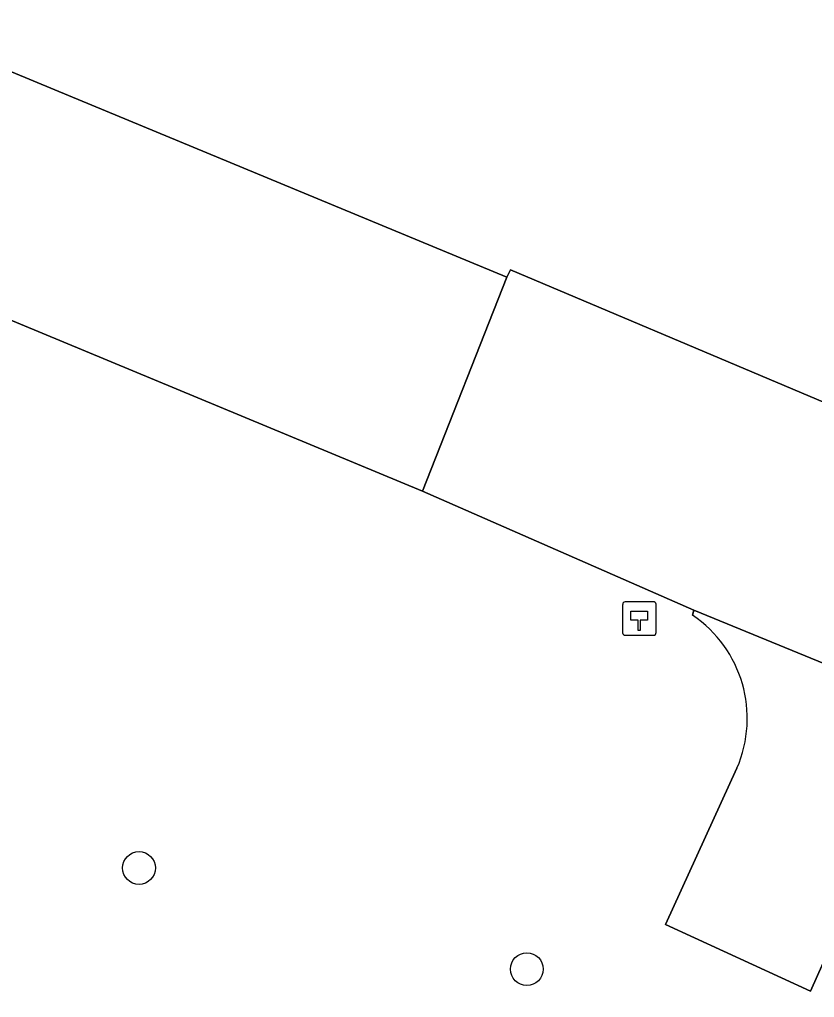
# Model space of a CAD drawing. Extents: x 156412 to 157779, y 382335 to 383768.
# Drawn here: x 157600.07 to 157623.84, y 382517 to 382546.22 of the extents above; entities that cross this region are included whole.
import ezdxf

# ---------------------------------------------------------------- set-up
doc = ezdxf.new("R2010")
doc.units = 0
for name, color, linetype in [('IMGEO_Boom', 7, 'Continuous'), ('IMGEO_Groenvoorziening', 7, 'Continuous'), ('IMGEO_Hectometerpaal', 7, 'Continuous'), ('IMGEO_Rijbaan_lokaal_gesloten', 7, 'Continuous'), ('IMGEO_Rijbaan_lokaal_open', 7, 'Continuous')]:
    doc.layers.add(name, color=color, linetype=linetype)

msp = doc.modelspace()

# ---------------------------------------------------------------- linework, layer by layer
at = {"layer": 'IMGEO_Boom'}
for centre in [(157603.641, 382520.87), (157615.237, 382517.847)]:
    msp.add_circle(centre, 0.489, dxfattribs=at)
at = {"layer": 'IMGEO_Groenvoorziening'}
for points in [[(157596.053, 382546.222), (157601.119, 382544.123), (157614.638, 382538.522), (157614.752, 382538.741), (157631.634, 382531.612)], [(157620.194, 382528.426), (157620.231, 382528.576), (157612.113, 382532.126), (157593.369, 382539.913), (157592.942, 382540.043), (157585.302, 382525.441), (157585.053, 382524.828), (157584.37, 382522.54), (157584.301, 382521.464), (157584.513, 382519.977), (157585.071, 382518.583), (157585.621, 382517.745), (157586.339, 382517.005), (157587.485, 382516.017), (157588.729, 382515.156), (157618.857, 382499.144), (157618.273, 382496.236)], [(157625.858, 382521.982), (157623.715, 382517.191), (157619.382, 382519.178), (157621.52, 382523.848)]]:
    msp.add_lwpolyline(points, dxfattribs=at)
msp.add_arc((157618.094, 382525.337), 3.735, 336.5127, 55.7942, dxfattribs=at)
at = {"layer": 'IMGEO_Hectometerpaal'}
for p, q in [((157618.103, 382528.739), (157618.103, 382527.898)), ((157618.103, 382528.739), (157618.103, 382527.898)), ((157619.019, 382528.823), (157618.178, 382528.823)), ((157619.019, 382528.823), (157618.178, 382528.823)), ((157619.103, 382527.907), (157619.103, 382528.748)), ((157619.103, 382527.907), (157619.103, 382528.748)), ((157618.187, 382527.823), (157619.028, 382527.823)), ((157618.187, 382527.823), (157619.028, 382527.823))]:
    msp.add_line(p, q, dxfattribs=at)
msp.add_lwpolyline([(157618.628, 382527.967), (157618.568, 382527.967), (157618.568, 382528.272), (157618.348, 382528.272), (157618.348, 382528.541), (157618.848, 382528.541), (157618.848, 382528.272), (157618.628, 382528.272), (157618.628, 382527.967)], dxfattribs=at)
for centre, start, end in [((157618.181, 382528.745), 92.4484, 184.2845), ((157618.181, 382528.745), 92.4484, 184.2845), ((157619.025, 382528.745), 2.4484, 94.2845), ((157619.025, 382528.745), 2.4484, 94.2845), ((157618.181, 382527.901), 182.4484, 274.2845), ((157618.181, 382527.901), 182.4484, 274.2845), ((157619.025, 382527.901), 272.4484, 4.2845), ((157619.025, 382527.901), 272.4484, 4.2845)]:
    msp.add_arc(centre, 0.0779, start, end, dxfattribs=at)
at = {"layer": 'IMGEO_Rijbaan_lokaal_gesloten'}
msp.add_lwpolyline([(157631.634, 382531.612), (157614.752, 382538.741), (157614.638, 382538.522), (157612.113, 382532.126), (157620.231, 382528.576), (157631.161, 382524.09)], dxfattribs=at)
at = {"layer": 'IMGEO_Rijbaan_lokaal_open'}
for points in [[(157592.942, 382540.043), (157593.369, 382539.913), (157612.113, 382532.126), (157614.638, 382538.522), (157601.119, 382544.123), (157596.053, 382546.222)], [(157630.478, 382524.096), (157631.08, 382523.869), (157631.161, 382524.09), (157620.231, 382528.576), (157620.194, 382528.426)], [(157621.52, 382523.848), (157619.382, 382519.178), (157623.715, 382517.191), (157625.858, 382521.982)]]:
    msp.add_lwpolyline(points, dxfattribs=at)
msp.add_arc((157618.094, 382525.337), 3.735, 336.5127, 55.7942, dxfattribs=at)

doc.saveas('drawing.dxf')
